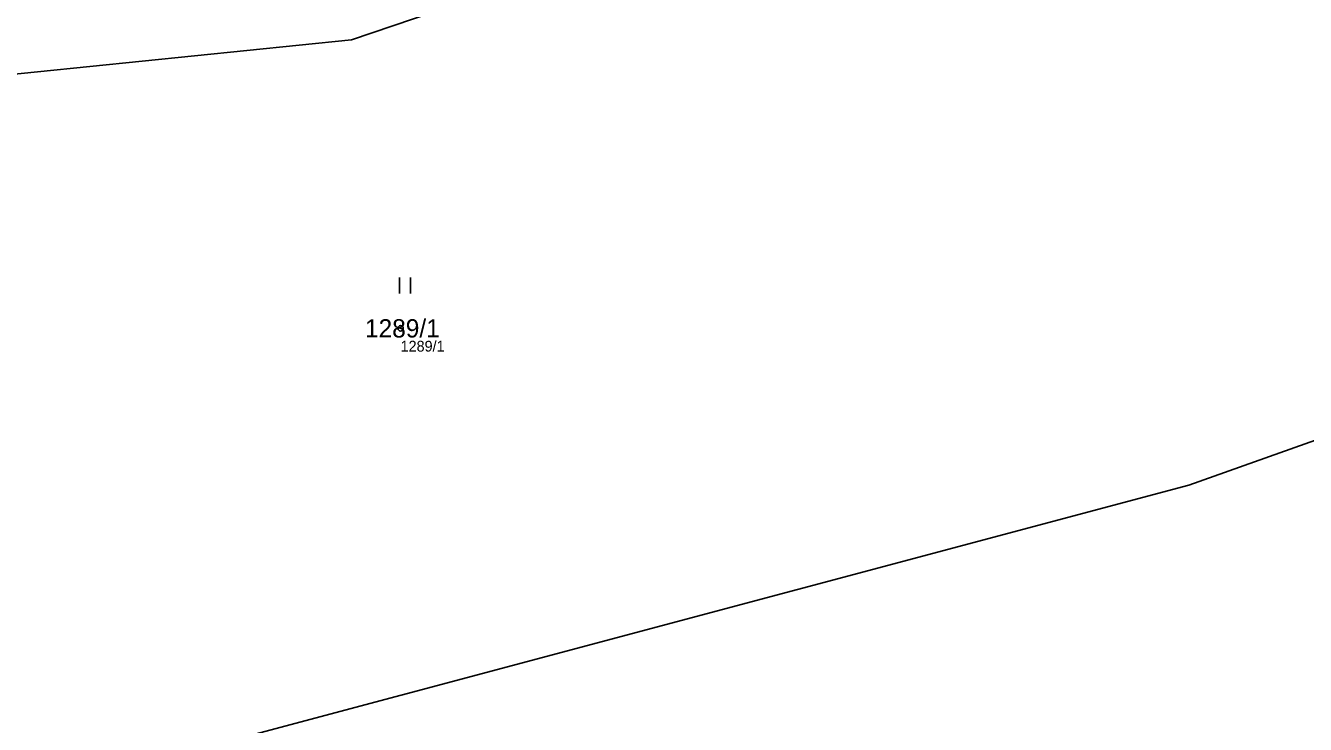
# Model space of a CAD drawing. Extents: x -754731 to -751381, y -1060564 to -1058101.
# Drawn here: x -753136.1 to -753017.1, y -1059255.6 to -1059190.6 of the extents above; entities that cross this region are included whole.
import ezdxf

# ---------------------------------------------------------------- set-up
doc = ezdxf.new("R2010")
doc.units = 0
for name, color, linetype in [('Definiční body', 7, 'Continuous'), ('Hranice parcel', 7, 'Continuous'), ('Parcelní čísla', 7, 'Continuous'), ('Polygon parcely', 7, 'Continuous'), ('Značky kultur', 7, 'Continuous')]:
    doc.layers.add(name, color=color, linetype=linetype)

msp = doc.modelspace()

# ---------------------------------------------------------------- linework, layer by layer
at = {"layer": 'Definiční body'}
msp.add_circle((-753101.25, -1059218.77), 0.25, dxfattribs=at)
at = {"layer": 'Hranice parcel'}
for points in [[(-752901.08, -1059134.56), (-752930.29, -1059142.42), (-753047.61, -1059176.32), (-753077.08, -1059182.17), (-753105.8, -1059191.92), (-753139.89, -1059195.41), (-753169.22, -1059200.55), (-753192.78, -1059205.14), (-753209.88, -1059208.54), (-753222.5, -1059211.02), (-753241.63, -1059214.29), (-753253.97, -1059215.99), (-753263.52, -1059219.25), (-753280.81, -1059222.69), (-753290.55, -1059226.23), (-753297.85, -1059228.84), (-753311.9, -1059239.4), (-753313.73, -1059252.26), (-753310.19, -1059261.66)], [(-753308.35, -1059277.98), (-753167.3, -1059267.13), (-753137.58, -1059262.6), (-753027.97, -1059233.36), (-753008.69, -1059226.52), (-752981.5, -1059222.9), (-752969.78, -1059212.55), (-752886.35, -1059187.84)]]:
    msp.add_lwpolyline(points, dxfattribs=at)
at = {"layer": 'Polygon parcely'}
for points in [[(-753310.19, -1059261.66), (-753313.73, -1059252.26), (-753311.9, -1059239.4), (-753297.85, -1059228.84), (-753290.55, -1059226.23), (-753280.81, -1059222.69), (-753263.52, -1059219.25), (-753253.97, -1059215.99), (-753241.63, -1059214.29), (-753222.5, -1059211.02), (-753209.88, -1059208.54), (-753192.78, -1059205.14), (-753169.22, -1059200.55), (-753139.89, -1059195.41), (-753105.8, -1059191.92), (-753077.08, -1059182.17), (-753047.61, -1059176.32), (-752930.29, -1059142.42)], [(-752930.29, -1059142.42), (-753047.61, -1059176.32), (-753077.08, -1059182.17), (-753105.8, -1059191.92), (-753139.89, -1059195.41), (-753169.22, -1059200.55), (-753192.78, -1059205.14), (-753209.88, -1059208.54), (-753222.5, -1059211.02), (-753241.63, -1059214.29), (-753253.97, -1059215.99), (-753263.52, -1059219.25), (-753280.81, -1059222.69), (-753290.55, -1059226.23), (-753297.85, -1059228.84), (-753311.9, -1059239.4), (-753313.73, -1059252.26), (-753310.19, -1059261.66), (-753308.35, -1059277.98), (-753167.3, -1059267.13), (-753137.58, -1059262.6), (-753027.97, -1059233.36), (-753008.69, -1059226.52)], [(-753008.69, -1059226.52), (-753027.97, -1059233.36), (-753137.58, -1059262.6), (-753167.3, -1059267.13), (-753308.35, -1059277.98), (-753310.4, -1059283.22), (-753302.89, -1059298.4), (-753288.32, -1059301.03), (-753288.26, -1059304.89), (-753286.67, -1059305.2), (-753287.32, -1059301.71), (-753261.63, -1059298.97), (-753255.74, -1059298.55), (-753251.95, -1059297.76), (-753198.88, -1059294.94), (-753168.05, -1059293.01), (-753126.59, -1059290.21), (-753110.55, -1059288.3), (-753081.09, -1059281.67), (-753059.27, -1059276.07), (-753000.45, -1059260.17)]]:
    msp.add_lwpolyline(points, dxfattribs=at)
at = {"layer": 'Značky kultur'}
for p, q in [((-753101.34, -1059215.53), (-753101.34, -1059214.03)), ((-753100.34, -1059215.53), (-753100.34, -1059214.03))]:
    msp.add_line(p, q, dxfattribs=at)

# ---------------------------------------------------------------- texts
at = {"layer": 'Definiční body'}
msp.add_text('1289/1', height=1, dxfattribs=at).set_placement((-753101.25, -1059220.93))
at = {"layer": 'Parcelní čísla'}
msp.add_text('1289/1', height=1.7, dxfattribs=at).set_placement((-753104.56, -1059219.62))

doc.saveas('drawing.dxf')
